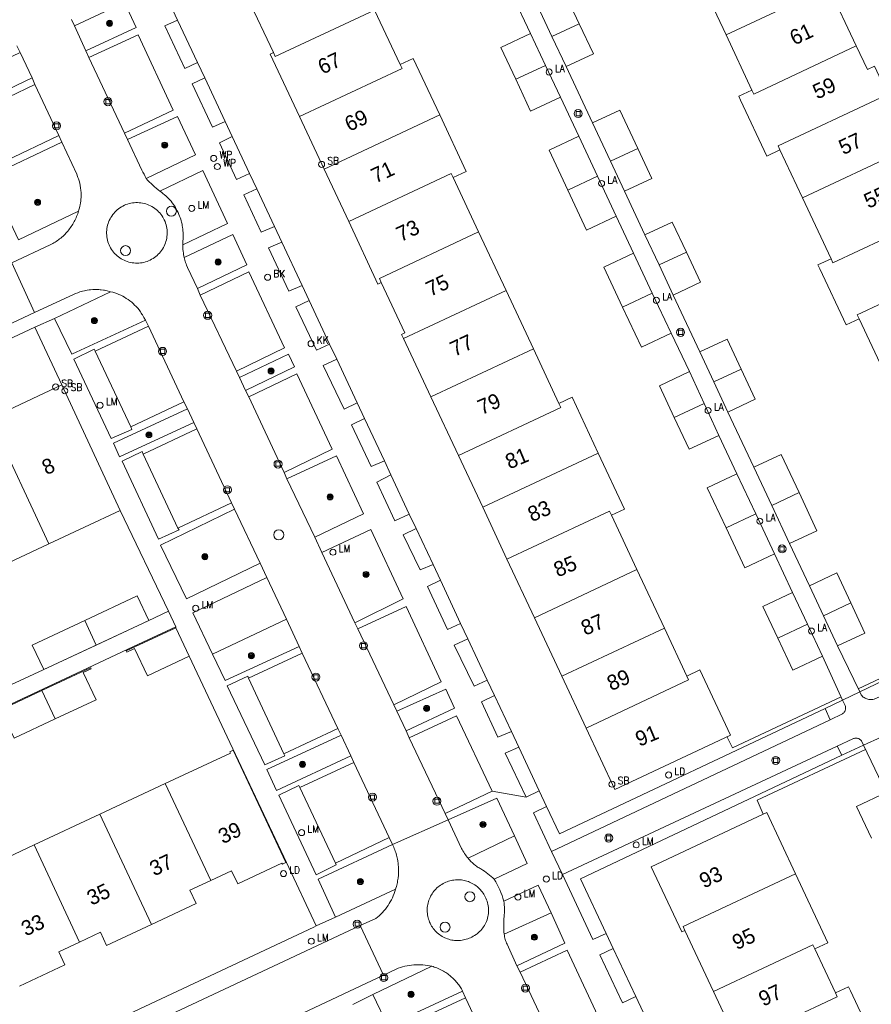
# Model space of a CAD drawing. Header units: metres. Extents: x 138165 to 154469, y 480134 to 494189.
# Tile 549 of 656: x 146669 to 146739, y 486666 to 486748. Entities that reach past the tile are written whole.
import ezdxf

# ---------------------------------------------------------------- set-up
doc = ezdxf.new("R2010")
doc.units = ezdxf.units.M
doc.header["$LTSCALE"] = 0.001
doc.header["$MEASUREMENT"] = 0
for name, color, linetype, lineweight in [('Level 5', 7, 'Continuous', 0), ('TOP-L-terrein schutting raster hek leuning', 7, 'Continuous', 0), ('TOP-L-topo objecten punt', 7, 'Continuous', 0), ('TOP-L-topo objecten vlak', 7, 'Continuous', 0), ('TOP-T-topo huisnummering naamgeving', 7, 'Continuous', 0), ('TOP-V-verharding beton', 7, 'Continuous', 0)]:
    doc.layers.add(name, color=color, linetype=linetype, lineweight=lineweight)
doc.styles.add('Style-INTL_ISO', font='INTL_ISO.shx')
doc.styles.add('Style-STANDARD', font='STANDARD.shx')

# ---------------------------------------------------------------- blocks, each defined once
blk = doc.blocks.new('24')
at = {"layer": 'TOP-L-topo objecten punt', "color": 7, "linetype": 'Continuous', "lineweight": 0}
for radius in [0.025, 0.0182, 0.0115, 0.005]:
    blk.add_circle((0, 0), radius, dxfattribs=at)
blk = doc.blocks.new('40')
at = {"layer": 'TOP-L-topo objecten punt', "color": 7, "linetype": 'Continuous', "lineweight": 0}
blk.add_circle((0, 0), 0.025, dxfattribs=at)
at = {"layer": 'TOP-L-topo objecten punt', "color": 7, "linetype": 'Continuous', "lineweight": 0, "style": 'Style-STANDARD'}
blk.add_text('LA', height=0.06, dxfattribs=at).set_placement((0.0483, 0))
blk = doc.blocks.new('39')
at = {"layer": 'TOP-L-topo objecten punt', "color": 7, "linetype": 'Continuous', "lineweight": 0}
for p, q in [((0.0175, 0.0175), (-0.0175, 0.0175)), ((-0.0175, 0.0175), (-0.0175, -0.0175)), ((0.0175, 0.0175), (0.0175, -0.0175)), ((0.0175, -0.0175), (-0.0175, -0.0175))]:
    blk.add_line(p, q, dxfattribs=at)
blk.add_circle((0, 0), 0.0332, dxfattribs=at)
blk = doc.blocks.new('73')
at = {"layer": 'TOP-L-topo objecten punt', "color": 7, "linetype": 'Continuous', "lineweight": 0}
blk.add_circle((0, 0), 0.025, dxfattribs=at)
at = {"layer": 'TOP-L-topo objecten punt', "color": 7, "linetype": 'Continuous', "lineweight": 0, "style": 'Style-STANDARD'}
blk.add_text('WP', height=0.06, dxfattribs=at).set_placement((0.0483, 0))
blk = doc.blocks.new('*U13')
at = {"layer": 'Level 5', "color": 7, "linetype": 'Continuous', "lineweight": 0}
blk.add_circle((0, 0), 0.0415, dxfattribs=at)
blk = doc.blocks.new('150')
at = {"layer": 'Level 5', "color": 7, "linetype": 'Continuous', "lineweight": 0}
blk.add_blockref('*U13', (0, 0), dxfattribs=at)
blk = doc.blocks.new('121')
at = {"layer": 'TOP-L-topo objecten punt', "color": 7, "linetype": 'Continuous', "lineweight": 0}
blk.add_circle((0, 0), 0.025, dxfattribs=at)
at = {"layer": 'TOP-L-topo objecten punt', "color": 7, "linetype": 'Continuous', "lineweight": 0, "style": 'Style-STANDARD'}
blk.add_text('LD', height=0.06, dxfattribs=at).set_placement((0.0483, 0))
blk = doc.blocks.new('72')
at = {"layer": 'TOP-L-topo objecten punt', "color": 7, "linetype": 'Continuous', "lineweight": 0}
blk.add_circle((0, 0), 0.025, dxfattribs=at)
at = {"layer": 'TOP-L-topo objecten punt', "color": 7, "linetype": 'Continuous', "lineweight": 0, "style": 'Style-STANDARD'}
blk.add_text('BK', height=0.06, dxfattribs=at).set_placement((0.0483, 0))
blk = doc.blocks.new('16')
at = {"layer": 'TOP-L-topo objecten punt', "color": 7, "linetype": 'Continuous', "lineweight": 0}
blk.add_circle((0, 0), 0.025, dxfattribs=at)
at = {"layer": 'TOP-L-topo objecten punt', "color": 7, "linetype": 'Continuous', "lineweight": 0, "style": 'Style-STANDARD'}
blk.add_text('LM', height=0.06, dxfattribs=at).set_placement((0.0483, 0))
blk = doc.blocks.new('119')
at = {"layer": 'TOP-L-topo objecten punt', "color": 7, "linetype": 'Continuous', "lineweight": 0}
blk.add_circle((0, 0), 0.025, dxfattribs=at)
at = {"layer": 'TOP-L-topo objecten punt', "color": 7, "linetype": 'Continuous', "lineweight": 0, "style": 'Style-STANDARD'}
blk.add_text('KK', height=0.06, dxfattribs=at).set_placement((0.0483, 0))
blk = doc.blocks.new('175')
at = {"layer": 'TOP-L-topo objecten punt', "color": 7, "linetype": 'Continuous', "lineweight": 0}
blk.add_circle((0, 0), 0.025, dxfattribs=at)
at = {"layer": 'TOP-L-topo objecten punt', "color": 7, "linetype": 'Continuous', "lineweight": 0, "style": 'Style-STANDARD'}
blk.add_text('SB', height=0.06, dxfattribs=at).set_placement((0.0483, 0))

msp = doc.modelspace()

# ---------------------------------------------------------------- linework, layer by layer
at = {"layer": 'TOP-L-terrein schutting raster hek leuning', "flags": 128}
for points in [[(146748.902, 486698.426), (146749.339, 486697.467), (146738.415, 486692.338)], [(146736.987, 486691.673), (146727.983, 486687.451), (146727.547, 486688.333)], [(146730.529, 486681.955), (146730.029, 486683.098), (146739.007, 486687.315)]]:
    msp.add_lwpolyline(points, dxfattribs=at)
at = {"layer": 'TOP-L-topo objecten vlak', "flags": 128}
for points in [[(146724.911, 486751.951), (146727.46, 486746.514)], [(146727.46, 486746.514), (146735.953, 486750.494)], [(146738.247, 486745.6), (146735.953, 486750.494)], [(146687.847, 486749.566), (146689.962, 486745.052)], [(146709.739, 486749.872), (146711.258, 486746.63)], [(146715.297, 486747.445), (146714.13, 486749.934), (146711.865, 486748.874)], [(146673.479, 486747.268), (146677.616, 486749.191), (146678.584, 486747.132), (146674.408, 486745.188)], [(146682.02, 486747.752), (146681.419, 486749.033)], [(146698.342, 486748.576), (146690.117, 486744.722), (146689.962, 486745.052)], [(146700.457, 486744.063), (146698.342, 486748.576)], [(146713.032, 486746.384), (146711.865, 486748.874)], [(146673.479, 486747.268), (146673.226, 486747.803)], [(146683.67, 486744.231), (146682.613, 486743.737), (146680.967, 486747.27), (146682.02, 486747.752)], [(146682.02, 486747.752), (146683.67, 486744.231)], [(146674.408, 486745.188), (146673.479, 486747.268)], [(146715.297, 486747.445), (146713.032, 486746.384)], [(146714.199, 486743.894), (146716.464, 486744.954), (146715.297, 486747.445)], [(146674.678, 486744.65), (146678.754, 486746.521), (146681.665, 486740.29), (146677.626, 486738.37)], [(146711.258, 486746.63), (146708.799, 486745.477), (146710.034, 486742.841)], [(146711.258, 486746.63), (146712.494, 486743.993)], [(146714.199, 486743.894), (146713.032, 486746.384)], [(146727.46, 486746.514), (146729.599, 486741.95)], [(146668.708, 486745.604), (146668.979, 486745.048)], [(146729.599, 486741.95), (146729.754, 486741.619), (146738.247, 486745.6)], [(146740.358, 486741.095), (146740.956, 486741.376), (146739.759, 486743.929), (146739.162, 486743.649), (146738.247, 486745.6)], [(146669.968, 486742.963), (146663.894, 486740.066), (146662.892, 486742.157), (146668.979, 486745.048)], [(146668.979, 486745.048), (146669.968, 486742.963)], [(146674.678, 486744.65), (146674.408, 486745.188)], [(146677.626, 486738.37), (146674.678, 486744.65)], [(146689.962, 486745.052), (146689.694, 486744.926), (146692.119, 486739.751)], [(146703.739, 486739.888), (146701.544, 486744.572), (146700.457, 486744.063)], [(146684.273, 486742.947), (146683.67, 486744.231)], [(146692.119, 486739.751), (146700.612, 486743.732), (146700.457, 486744.063)], [(146712.494, 486743.993), (146710.034, 486742.841)], [(146712.494, 486743.993), (146713.73, 486741.356)], [(146716.388, 486739.22), (146714.199, 486743.894)], [(146669.968, 486742.963), (146670.187, 486742.417)], [(146685.963, 486739.344), (146684.9, 486738.862), (146683.22, 486742.454), (146684.273, 486742.947)], [(146684.273, 486742.947), (146685.963, 486739.344)], [(146710.034, 486742.841), (146711.27, 486740.204), (146713.73, 486741.356)], [(146670.187, 486742.417), (146665.802, 486740.306)], [(146670.187, 486742.417), (146672.186, 486738.189)], [(146713.73, 486741.356), (146715.249, 486738.115)], [(146729.599, 486741.95), (146728.512, 486741.441), (146728.667, 486741.11), (146730.838, 486736.479), (146731.924, 486736.988)], [(146740.358, 486741.095), (146740.263, 486741.299), (146731.769, 486737.318), (146731.924, 486736.988)], [(146677.878, 486737.845), (146682.01, 486739.768), (146683.506, 486736.568), (146679.428, 486734.617)], [(146692.119, 486739.751), (146694.158, 486735.4)], [(146694.158, 486735.4), (146703.739, 486739.888)], [(146704.845, 486734.7), (146705.932, 486735.209), (146703.739, 486739.888)], [(146720.137, 486737.112), (146718.652, 486740.281), (146716.388, 486739.22)], [(146686.553, 486738.086), (146685.963, 486739.344)], [(146717.873, 486736.051), (146716.388, 486739.22)], [(146667.789, 486736.092), (146672.186, 486738.189)], [(146672.186, 486738.189), (146672.438, 486737.639)], [(146677.878, 486737.845), (146677.626, 486738.37)], [(146687.991, 486735.019), (146686.914, 486734.545), (146685.491, 486737.568), (146686.553, 486738.086)], [(146686.553, 486738.086), (146687.991, 486735.019)], [(146715.249, 486738.115), (146712.79, 486736.962), (146714.344, 486733.646)], [(146715.249, 486738.115), (146716.803, 486734.799)], [(146668.829, 486729.546), (146666.365, 486734.752), (146672.438, 486737.639)], [(146672.438, 486737.639), (146673.662, 486734.977), (146673.738, 486734.793), (146673.77, 486734.706), (146673.806, 486734.6), (146673.861, 486734.422), (146673.912, 486734.224), (146673.954, 486734.024), (146673.983, 486733.84), (146674.007, 486733.637), (146674.02, 486733.451), (146674.023, 486733.358), (146674.025, 486733.246), (146674.021, 486733.06), (146674.009, 486732.875), (146673.999, 486732.764), (146673.974, 486732.579), (146673.955, 486732.469), (146673.918, 486732.287), (146673.873, 486732.106), (146673.848, 486732.017), (146673.815, 486731.91)], [(146679.428, 486734.617), (146679.34, 486734.795), (146679.249, 486734.971), (146679.155, 486735.145), (146679.058, 486735.315), (146677.878, 486737.845)], [(146717.873, 486736.051), (146720.137, 486737.112)], [(146719.04, 486733.561), (146721.304, 486734.622), (146720.137, 486737.112)], [(146731.924, 486736.988), (146733.785, 486733.017)], [(146742.279, 486736.998), (146733.785, 486733.017)], [(146719.04, 486733.561), (146717.873, 486736.051)], [(146680.555, 486733.574), (146684.099, 486735.283), (146686.143, 486730.888), (146682.46, 486729.13)], [(146688.582, 486733.76), (146687.991, 486735.019)], [(146694.158, 486735.4), (146696.197, 486731.05)], [(146696.197, 486731.05), (146704.69, 486735.031), (146704.845, 486734.7)], [(146706.961, 486730.186), (146704.845, 486734.7)], [(146714.344, 486733.646), (146716.803, 486734.799)], [(146716.803, 486734.799), (146718.357, 486731.483)], [(146680.555, 486733.574), (146680.403, 486733.69), (146680.255, 486733.809), (146680.11, 486733.933), (146679.968, 486734.06), (146679.83, 486734.192), (146679.695, 486734.327), (146679.564, 486734.465), (146679.428, 486734.617)], [(146682.46, 486729.13), (146682.461, 486729.464), (146682.473, 486729.599), (146682.481, 486729.729), (146682.485, 486729.878), (146682.484, 486730.009), (146682.48, 486730.139), (146682.469, 486730.288), (146682.454, 486730.437), (146682.437, 486730.566), (146682.412, 486730.713), (146682.387, 486730.841), (146682.352, 486730.986), (146682.319, 486731.112), (146682.281, 486731.237), (146682.233, 486731.379), (146682.188, 486731.501), (146682.131, 486731.639), (146682.063, 486731.792), (146681.998, 486731.927), (146681.928, 486732.06), (146681.844, 486732.207), (146681.755, 486732.35), (146681.67, 486732.474), (146681.582, 486732.595), (146681.478, 486732.728), (146681.381, 486732.842), (146681.267, 486732.967), (146681.162, 486733.074), (146681.054, 486733.177), (146680.941, 486733.277), (146680.811, 486733.385), (146680.677, 486733.487), (146680.555, 486733.574)], [(146690.039, 486730.653), (146688.944, 486730.165), (146687.505, 486733.262), (146688.582, 486733.76)], [(146688.582, 486733.76), (146690.039, 486730.653)], [(146714.344, 486733.646), (146715.898, 486730.331), (146718.357, 486731.483)], [(146720.739, 486729.94), (146719.04, 486733.561)], [(146677.614, 486732.398), (146677.742, 486732.452), (146677.874, 486732.499), (146678.008, 486732.538), (146678.144, 486732.57), (146678.281, 486732.595), (146678.42, 486732.611), (146678.559, 486732.62), (146678.699, 486732.622), (146678.838, 486732.615), (146678.977, 486732.601), (146679.115, 486732.579), (146679.251, 486732.549), (146679.386, 486732.512), (146679.518, 486732.468), (146679.648, 486732.416), (146679.774, 486732.357), (146679.897, 486732.291), (146680.016, 486732.218), (146680.131, 486732.139), (146680.242, 486732.054), (146680.347, 486731.962), (146680.447, 486731.865), (146680.542, 486731.762), (146680.631, 486731.655), (146680.713, 486731.542), (146680.79, 486731.425), (146680.859, 486731.304), (146680.922, 486731.18), (146680.978, 486731.052), (146681.026, 486730.921), (146681.068, 486730.787), (146681.101, 486730.652), (146681.127, 486730.515), (146681.146, 486730.376), (146681.157, 486730.237), (146681.16, 486730.098), (146681.155, 486729.958), (146681.142, 486729.819), (146681.122, 486729.681), (146681.094, 486729.544), (146681.059, 486729.409), (146681.016, 486729.277), (146680.966, 486729.146), (146680.908, 486729.019), (146680.844, 486728.895), (146680.773, 486728.775), (146680.695, 486728.659), (146680.611, 486728.548), (146680.521, 486728.441), (146680.425, 486728.34), (146680.324, 486728.244), (146680.217, 486728.154), (146680.106, 486728.07), (146679.99, 486727.992), (146679.87, 486727.921), (146679.746, 486727.856), (146679.619, 486727.799), (146679.488, 486727.749), (146679.356, 486727.706), (146679.221, 486727.67), (146679.084, 486727.642), (146678.947, 486727.622), (146678.808, 486727.609), (146678.668, 486727.604), (146678.529, 486727.607), (146678.39, 486727.618), (146678.252, 486727.636), (146678.115, 486727.662), (146677.979, 486727.695), (146677.846, 486727.736), (146677.715, 486727.785), (146677.587, 486727.84), (146677.463, 486727.903), (146677.342, 486727.972), (146677.225, 486728.048), (146677.113, 486728.13), (146677.005, 486728.219), (146676.902, 486728.313), (146676.805, 486728.413), (146676.713, 486728.518), (146676.628, 486728.628), (146676.548, 486728.743), (146676.475, 486728.862), (146676.409, 486728.984), (146676.35, 486729.111), (146676.298, 486729.24), (146676.253, 486729.372), (146676.216, 486729.506), (146676.186, 486729.642), (146676.163, 486729.78), (146676.149, 486729.918), (146676.142, 486730.058), (146676.142, 486730.197), (146676.151, 486730.336), (146676.167, 486730.475), (146676.191, 486730.612), (146676.223, 486730.748), (146676.262, 486730.882), (146676.308, 486731.013), (146676.362, 486731.142), (146676.422, 486731.267), (146676.49, 486731.389), (146676.564, 486731.507), (146676.645, 486731.621), (146676.732, 486731.73), (146676.825, 486731.834), (146676.923, 486731.933), (146677.027, 486732.026), (146677.136, 486732.113), (146677.249, 486732.194), (146677.367, 486732.269), (146677.489, 486732.337), (146677.614, 486732.398)], [(146733.785, 486733.017), (146736.156, 486727.96)], [(146673.815, 486731.91), (146673.781, 486731.8), (146673.743, 486731.691), (146673.703, 486731.583), (146673.653, 486731.458), (146673.608, 486731.352), (146673.559, 486731.248), (146673.508, 486731.145), (146673.455, 486731.043), (146673.399, 486730.942), (146673.34, 486730.843), (146673.279, 486730.745), (146673.216, 486730.649), (146673.15, 486730.554), (146673.07, 486730.446), (146672.999, 486730.355), (146672.926, 486730.266), (146672.851, 486730.179), (146672.773, 486730.094), (146672.694, 486730.01), (146672.612, 486729.929), (146672.528, 486729.85), (146672.428, 486729.76), (146672.341, 486729.685), (146672.251, 486729.613), (146672.16, 486729.543), (146672.066, 486729.475), (146671.972, 486729.41), (146671.875, 486729.346), (146671.777, 486729.286), (146671.678, 486729.228), (146671.577, 486729.172), (146671.461, 486729.112), (146668.291, 486727.64)], [(146673.815, 486731.91), (146668.829, 486729.546)], [(146718.357, 486731.483), (146719.791, 486728.425)], [(146736.156, 486727.96), (146736.311, 486727.63), (146744.804, 486731.611)], [(146690.651, 486729.347), (146690.039, 486730.653)], [(146696.197, 486731.05), (146698.622, 486725.875), (146698.891, 486726.001)], [(146724.171, 486728.511), (146723.004, 486731), (146720.739, 486729.94)], [(146682.572, 486728.068), (146686.592, 486729.969), (146687.746, 486727.477), (146683.662, 486725.502)], [(146706.961, 486730.186), (146698.736, 486726.331), (146698.891, 486726.001)], [(146709.231, 486725.342), (146706.961, 486730.186)], [(146721.906, 486727.45), (146720.739, 486729.94)], [(146682.572, 486728.068), (146682.544, 486728.192), (146682.52, 486728.317), (146682.501, 486728.443), (146682.482, 486728.588), (146682.469, 486728.733), (146682.462, 486728.86), (146682.459, 486728.987), (146682.46, 486729.13)], [(146692.335, 486725.755), (146691.23, 486725.271), (146689.558, 486728.884), (146690.651, 486729.347)], [(146690.651, 486729.347), (146692.335, 486725.755)], [(146719.791, 486728.425), (146717.332, 486727.272), (146718.886, 486723.957)], [(146719.791, 486728.425), (146721.345, 486725.109)], [(146724.171, 486728.511), (146721.906, 486727.45)], [(146723.073, 486724.96), (146725.338, 486726.02), (146724.171, 486728.511)], [(146668.291, 486727.64), (146670.154, 486723.516)], [(146683.662, 486725.502), (146682.84, 486727.244), (146682.758, 486727.448), (146682.718, 486727.559), (146682.687, 486727.652), (146682.652, 486727.765), (146682.625, 486727.859), (146682.595, 486727.973), (146682.572, 486728.068)], [(146723.073, 486724.96), (146721.906, 486727.45)], [(146736.156, 486727.96), (146735.069, 486727.451), (146735.224, 486727.12), (146737.395, 486722.489), (146738.481, 486722.998)], [(146683.899, 486724.958), (146687.934, 486726.879), (146690.886, 486720.599), (146686.895, 486718.656)], [(146738.481, 486722.998), (146738.326, 486723.328), (146746.82, 486727.309), (146746.915, 486727.106)], [(146692.924, 486724.501), (146692.335, 486725.755)], [(146698.891, 486726.001), (146700.852, 486721.817), (146700.583, 486721.691), (146700.738, 486721.361)], [(146676.473, 486725.237), (146676.372, 486725.265), (146676.19, 486725.31), (146676.08, 486725.333), (146675.97, 486725.353), (146675.877, 486725.367), (146675.692, 486725.39), (146675.598, 486725.399), (146675.486, 486725.407), (146675.299, 486725.413), (146675.112, 486725.411), (146675, 486725.407), (146674.795, 486725.39), (146674.702, 486725.38), (146674.517, 486725.353), (146674.314, 486725.314), (146674.132, 486725.27), (146674.042, 486725.246), (146673.935, 486725.213), (146673.757, 486725.154), (146673.565, 486725.079), (146673.462, 486725.035), (146670.154, 486723.516)], [(146671.831, 486723.027), (146676.473, 486725.237)], [(146676.473, 486725.237), (146676.651, 486725.19), (146676.827, 486725.136), (146676.984, 486725.08), (146677.155, 486725.011), (146677.306, 486724.943), (146677.471, 486724.861), (146677.632, 486724.771), (146677.773, 486724.684), (146677.926, 486724.582), (146678.075, 486724.472), (146678.218, 486724.357), (146678.343, 486724.248), (146678.464, 486724.134), (146678.592, 486724.002), (146678.715, 486723.864), (146678.827, 486723.727), (146678.885, 486723.652), (146678.952, 486723.561), (146679.017, 486723.468), (146679.069, 486723.389), (146679.119, 486723.309), (146679.177, 486723.212), (146679.233, 486723.113), (146679.354, 486722.891)], [(146683.899, 486724.958), (146683.662, 486725.502)], [(146686.895, 486718.656), (146683.899, 486724.958)], [(146700.738, 486721.361), (146709.231, 486725.342)], [(146711.502, 486720.495), (146709.231, 486725.342)], [(146718.886, 486723.957), (146721.345, 486725.109)], [(146721.345, 486725.109), (146722.899, 486721.793)], [(146725.28, 486720.251), (146723.073, 486724.96)], [(146694.615, 486720.894), (146693.541, 486720.389), (146691.81, 486723.983), (146692.924, 486724.501)], [(146692.924, 486724.501), (146694.615, 486720.894)], [(146670.154, 486723.516), (146610.174, 486695.348)], [(146718.886, 486723.957), (146720.44, 486720.641), (146722.899, 486721.793)], [(146671.831, 486723.027), (146670.201, 486722.285)], [(146679.354, 486722.891), (146673.246, 486720.052), (146671.831, 486723.027)], [(146679.618, 486722.377), (146679.354, 486722.891)], [(146738.481, 486722.998), (146740.851, 486717.941)], [(146612.514, 486695.254), (146670.201, 486722.285)], [(146670.201, 486722.285), (146672.431, 486717.528)], [(146675.191, 486720.315), (146679.618, 486722.377)], [(146679.618, 486722.377), (146682.55, 486716.103)], [(146722.899, 486721.793), (146724.422, 486718.615)], [(146695.201, 486719.644), (146694.615, 486720.894)], [(146700.738, 486721.361), (146703.008, 486716.517)], [(146728.712, 486718.821), (146727.545, 486721.311), (146725.28, 486720.251)], [(146678.142, 486714.035), (146678.218, 486713.826), (146676.516, 486713.068), (146673.424, 486719.659), (146675.121, 486720.471), (146675.191, 486720.315)], [(146675.191, 486720.315), (146678.142, 486714.035)], [(146687.141, 486718.131), (146691.213, 486720.069), (146691.714, 486719.019), (146687.646, 486717.052)], [(146711.502, 486720.495), (146703.008, 486716.517)], [(146713.617, 486715.983), (146711.502, 486720.495)], [(146726.438, 486717.757), (146725.28, 486720.251)], [(146696.896, 486716.03), (146695.816, 486715.517), (146694.088, 486719.113), (146695.201, 486719.644)], [(146695.201, 486719.644), (146696.896, 486716.03)], [(146687.141, 486718.131), (146686.895, 486718.656)], [(146687.91, 486716.524), (146691.888, 486718.434), (146694.817, 486712.178), (146690.839, 486710.263)], [(146724.422, 486718.615), (146721.936, 486717.449), (146723.172, 486714.812)], [(146724.422, 486718.615), (146725.643, 486715.971)], [(146726.438, 486717.757), (146728.712, 486718.821)], [(146727.595, 486715.262), (146729.879, 486716.331), (146728.712, 486718.821)], [(146672.431, 486717.528), (146666.481, 486714.74)], [(146672.431, 486717.528), (146677.272, 486707.119)], [(146687.646, 486717.052), (146687.141, 486718.131)], [(146727.595, 486715.262), (146726.438, 486717.757)], [(146687.91, 486716.524), (146687.646, 486717.052)], [(146682.55, 486716.103), (146678.142, 486714.035)], [(146682.843, 486715.536), (146682.55, 486716.103)], [(146690.839, 486710.263), (146687.91, 486716.524)], [(146697.506, 486714.729), (146696.896, 486716.03)], [(146703.008, 486716.517), (146705.279, 486711.672)], [(146713.617, 486715.983), (146713.772, 486715.653), (146705.279, 486711.672)], [(146716.875, 486711.861), (146714.704, 486716.493), (146713.617, 486715.983)], [(146725.643, 486715.971), (146723.172, 486714.812)], [(146725.643, 486715.971), (146726.865, 486713.327)], [(146683.355, 486714.408), (146677.219, 486711.545), (146676.7, 486712.688), (146682.843, 486715.536)], [(146682.843, 486715.536), (146683.355, 486714.408)], [(146729.762, 486710.7), (146727.595, 486715.262)], [(146666.481, 486714.74), (146671.352, 486704.345)], [(146683.605, 486713.861), (146683.355, 486714.408)], [(146699.151, 486711.221), (146698.066, 486710.742), (146696.427, 486714.194), (146697.506, 486714.729)], [(146697.506, 486714.729), (146699.151, 486711.221)], [(146723.172, 486714.812), (146724.407, 486712.176), (146726.865, 486713.327)], [(146679.176, 486711.773), (146683.605, 486713.861)], [(146683.605, 486713.861), (146686.484, 486707.74)], [(146726.865, 486713.327), (146728.363, 486710.135)], [(146682.048, 486705.645), (146682.161, 486705.505), (146680.452, 486704.724), (146677.423, 486711.206), (146679.095, 486711.985), (146679.176, 486711.773)], [(146707.295, 486707.371), (146716.875, 486711.861)], [(146717.959, 486706.72), (146719.045, 486707.23), (146716.875, 486711.861)], [(146679.176, 486711.773), (146682.048, 486705.645)], [(146691.076, 486709.733), (146695.172, 486711.633), (146697.413, 486706.832), (146693.396, 486704.89)], [(146699.7, 486710.051), (146699.151, 486711.221)], [(146705.279, 486711.672), (146707.295, 486707.371)], [(146733.504, 486708.589), (146732.019, 486711.759), (146729.762, 486710.7)], [(146691.076, 486709.733), (146690.839, 486710.263)], [(146731.24, 486707.528), (146729.762, 486710.7)], [(146693.396, 486704.89), (146691.076, 486709.733)], [(146701.218, 486706.815), (146700.023, 486706.264), (146698.528, 486709.448), (146699.7, 486710.051)], [(146699.7, 486710.051), (146701.218, 486706.815)], [(146728.363, 486710.135), (146725.904, 486708.982), (146727.458, 486705.667)], [(146728.363, 486710.135), (146729.917, 486706.819)], [(146731.24, 486707.528), (146733.504, 486708.589)], [(146732.725, 486704.359), (146734.989, 486705.421), (146733.504, 486708.589)], [(146686.484, 486707.74), (146682.048, 486705.645)], [(146686.741, 486707.216), (146686.484, 486707.74)], [(146671.352, 486704.345), (146677.272, 486707.119)], [(146677.272, 486707.119), (146677.276, 486707.111), (146681.261, 486698.754)], [(146688.853, 486702.731), (146682.754, 486699.778), (146680.595, 486704.237), (146686.741, 486707.216)], [(146686.741, 486707.216), (146688.853, 486702.731)], [(146707.295, 486707.371), (146709.31, 486703.07)], [(146717.959, 486706.72), (146717.804, 486707.051), (146709.31, 486703.07)], [(146732.725, 486704.359), (146731.24, 486707.528)], [(146701.784, 486705.607), (146701.218, 486706.815)], [(146720.074, 486702.206), (146717.959, 486706.72)], [(146729.917, 486706.819), (146727.458, 486705.667)], [(146729.917, 486706.819), (146731.471, 486703.503)], [(146693.978, 486703.627), (146698.018, 486705.538), (146700.7, 486699.787), (146696.707, 486697.804)], [(146703.182, 486702.626), (146702.105, 486702.182), (146700.698, 486705.092), (146701.784, 486705.607)], [(146701.784, 486705.607), (146703.182, 486702.626)], [(146727.458, 486705.667), (146729.012, 486702.351), (146731.471, 486703.503)], [(146693.978, 486703.627), (146693.396, 486704.89)], [(146665.647, 486701.672), (146671.352, 486704.345)], [(146734.361, 486700.874), (146732.725, 486704.359)], [(146696.707, 486697.804), (146693.978, 486703.627)], [(146709.31, 486703.07), (146711.581, 486698.226)], [(146731.471, 486703.503), (146732.967, 486700.311)], [(146689.422, 486701.552), (146688.853, 486702.731)], [(146703.789, 486701.332), (146703.182, 486702.626)], [(146711.581, 486698.226), (146720.074, 486702.206)], [(146722.345, 486697.362), (146720.074, 486702.206)], [(146684.919, 486695.215), (146683.278, 486698.613), (146689.422, 486701.552)], [(146689.422, 486701.552), (146691.039, 486698.103)], [(146705.47, 486697.748), (146704.385, 486697.234), (146702.718, 486700.797), (146703.789, 486701.332)], [(146703.789, 486701.332), (146705.47, 486697.748)], [(146737.793, 486699.445), (146736.626, 486701.934), (146734.361, 486700.874)], [(146735.528, 486698.384), (146734.361, 486700.874)], [(146675.281, 486695.96), (146679.628, 486697.997), (146678.673, 486700.034), (146674.327, 486697.997)], [(146732.967, 486700.311), (146730.508, 486699.158), (146731.744, 486696.521)], [(146732.967, 486700.311), (146734.203, 486697.674)], [(146699.929, 486691.009), (146703.859, 486692.907), (146700.944, 486699.146), (146696.961, 486697.294)], [(146735.528, 486698.384), (146737.793, 486699.445)], [(146736.695, 486695.894), (146738.96, 486696.954), (146737.793, 486699.445)], [(146681.261, 486698.754), (146679.579, 486697.96), (146670.89, 486693.896), (146668.217, 486692.652)], [(146674.327, 486697.997), (146669.98, 486695.961), (146670.935, 486693.923), (146675.281, 486695.96)], [(146674.327, 486697.997), (146675.281, 486695.96)], [(146681.261, 486698.754), (146681.865, 486697.474)], [(146684.919, 486695.215), (146691.039, 486698.103)], [(146691.039, 486698.103), (146692.105, 486695.829)], [(146711.581, 486698.226), (146713.851, 486693.381)], [(146736.695, 486695.894), (146735.528, 486698.384)], [(146624.255, 486670.481), (146628.721, 486672.57), (146634.698, 486675.37), (146641.369, 486678.503), (146645.567, 486680.456), (146652.236, 486683.593), (146656.503, 486685.587), (146663.168, 486688.708), (146674.085, 486693.834), (146678.359, 486695.836), (146681.865, 486697.474)], [(146681.877, 486697.393), (146677.772, 486695.469), (146677.813, 486695.38), (146678.457, 486695.682), (146679.519, 486693.416), (146682.972, 486695.035)], [(146681.865, 486697.474), (146681.877, 486697.393)], [(146681.877, 486697.393), (146682.972, 486695.035)], [(146696.961, 486697.294), (146696.707, 486697.804)], [(146699.929, 486691.009), (146696.961, 486697.294)], [(146706.063, 486696.483), (146705.47, 486697.748)], [(146713.851, 486693.381), (146722.345, 486697.362)], [(146724.205, 486693.392), (146722.345, 486697.362)], [(146731.744, 486696.521), (146734.203, 486697.674)], [(146734.203, 486697.674), (146735.439, 486695.037)], [(146707.67, 486693.057), (146706.59, 486692.562), (146704.939, 486695.938), (146706.063, 486696.483)], [(146706.063, 486696.483), (146707.67, 486693.057)], [(146731.744, 486696.521), (146732.979, 486693.885), (146735.439, 486695.037)], [(146692.105, 486695.829), (146685.952, 486693.008), (146684.919, 486695.215)], [(146692.346, 486695.297), (146692.105, 486695.829)], [(146738.535, 486692.074), (146738.038, 486693.105), (146736.695, 486695.894)], [(146682.972, 486695.035), (146686.116, 486688.344), (146691.037, 486677.935), (146693.492, 486672.678)], [(146687.897, 486693.203), (146692.346, 486695.297)], [(146692.346, 486695.297), (146695.296, 486689.041)], [(146735.439, 486695.037), (146737.113, 486691.396)], [(146671.869, 486689.832), (146675.269, 486691.425), (146674.207, 486693.69), (146674.851, 486693.992), (146674.809, 486694.081), (146670.766, 486692.186)], [(146715.867, 486689.08), (146718.254, 486683.987), (146727.834, 486688.477), (146725.292, 486693.901), (146724.205, 486693.392)], [(146690.835, 486686.952), (146690.913, 486686.777), (146689.238, 486686.027), (146686.131, 486692.589), (146687.831, 486693.385), (146687.897, 486693.203)], [(146687.897, 486693.203), (146690.835, 486686.952)], [(146708.272, 486691.774), (146707.67, 486693.057)], [(146713.851, 486693.381), (146715.867, 486689.08)], [(146724.205, 486693.392), (146724.36, 486693.061), (146715.867, 486689.08)], [(146738.535, 486692.074), (146741.946, 486693.702)], [(146700.171, 486690.471), (146704.246, 486692.3), (146704.972, 486690.718), (146700.958, 486688.835)], [(146742.428, 486692.727), (146739.875, 486691.532), (146739.796, 486691.5), (146739.715, 486691.475), (146739.631, 486691.456), (146739.547, 486691.444), (146739.462, 486691.44), (146739.377, 486691.443), (146739.292, 486691.452), (146739.208, 486691.469), (146739.126, 486691.493), (146739.047, 486691.523), (146738.97, 486691.56), (146738.896, 486691.603), (146738.826, 486691.652), (146738.761, 486691.706), (146738.7, 486691.766), (146738.645, 486691.831), (146738.535, 486692.074)], [(146670.766, 486692.186), (146666.723, 486690.291), (146666.765, 486690.202), (146667.408, 486690.504), (146668.47, 486688.239), (146671.869, 486689.832)], [(146671.869, 486689.832), (146670.766, 486692.186)], [(146709.675, 486688.783), (146708.563, 486688.328), (146707.197, 486691.26), (146708.272, 486691.774)], [(146708.272, 486691.774), (146709.675, 486688.783)], [(146737.113, 486691.396), (146738.535, 486692.074)], [(146700.171, 486690.471), (146699.929, 486691.009)], [(146712.587, 486682.574), (146713.652, 486680.302), (146735.677, 486690.711)], [(146735.677, 486690.711), (146737.113, 486691.396)], [(146735.677, 486690.711), (146736.077, 486689.77)], [(146737.113, 486691.396), (146737.271, 486691.048), (146737.302, 486690.993), (146737.327, 486690.935), (146737.346, 486690.875), (146737.358, 486690.813), (146737.363, 486690.75), (146737.361, 486690.687), (146737.353, 486690.624), (146737.337, 486690.563), (146737.315, 486690.504), (146737.287, 486690.448), (146737.252, 486690.395), (146737.212, 486690.346), (146737.167, 486690.302), (146737.118, 486690.263), (146736.077, 486689.77)], [(146700.958, 486688.835), (146700.171, 486690.471)], [(146708.076, 486683.852), (146705.132, 486690.101), (146701.192, 486688.277)], [(146695.296, 486689.041), (146690.835, 486686.952)], [(146695.564, 486688.488), (146695.296, 486689.041)], [(146736.077, 486689.77), (146713.006, 486678.844)], [(146696.361, 486686.775), (146690.22, 486683.896), (146689.401, 486685.631), (146695.564, 486688.488)], [(146695.564, 486688.488), (146696.361, 486686.775)], [(146701.192, 486688.277), (146700.958, 486688.835)], [(146701.192, 486688.277), (146704.176, 486681.988)], [(146710.283, 486687.485), (146709.675, 486688.783)], [(146736.666, 486687.571), (146737.968, 486688.179), (146738.023, 486688.203), (146738.08, 486688.222), (146738.138, 486688.234), (146738.198, 486688.24), (146738.257, 486688.239), (146738.317, 486688.232), (146738.375, 486688.219), (146738.431, 486688.2), (146738.485, 486688.175), (146738.537, 486688.144), (146738.584, 486688.108), (146738.628, 486688.067), (146738.667, 486688.022), (146738.845, 486687.652)], [(146740.312, 486688.323), (146738.845, 486687.652)], [(146710.9, 486683.34), (146709.166, 486686.991), (146710.283, 486687.485)], [(146710.283, 486687.485), (146711.981, 486683.864)], [(146713.92, 486676.949), (146736.666, 486687.571)], [(146736.666, 486687.571), (146737.061, 486686.836)], [(146738.845, 486687.652), (146737.061, 486686.836)], [(146738.845, 486687.652), (146740.714, 486683.732)], [(146684.772, 486676.441), (146686.498, 486677.25), (146687.007, 486676.163), (146690.669, 486677.879), (146690.711, 486677.789), (146691.001, 486677.925), (146686.638, 486687.233), (146686.349, 486687.097), (146686.391, 486687.007), (146681.003, 486684.482)], [(146696.625, 486686.211), (146696.361, 486686.775)], [(146737.061, 486686.836), (146715.392, 486676.595), (146717.519, 486672.058)], [(146692.154, 486684.14), (146696.625, 486686.211)], [(146696.625, 486686.211), (146699.553, 486680.006)], [(146681.003, 486684.482), (146675.571, 486681.935)], [(146684.772, 486676.441), (146681.003, 486684.482)], [(146695.093, 486677.874), (146695.152, 486677.746), (146693.5, 486676.926), (146690.412, 486683.516), (146692.065, 486684.315), (146692.154, 486684.14)], [(146692.154, 486684.14), (146695.093, 486677.874)], [(146704.176, 486681.988), (146708.076, 486683.852)], [(146704.426, 486681.476), (146708.467, 486683.27), (146709.922, 486680.138)], [(146710.9, 486683.34), (146708.076, 486683.852)], [(146711.981, 486683.864), (146710.9, 486683.34)], [(146712.587, 486682.574), (146711.981, 486683.864)], [(146740.714, 486683.732), (146738.274, 486682.588), (146739.51, 486679.951)], [(146713.006, 486678.844), (146711.499, 486682.051), (146712.587, 486682.574)], [(146675.571, 486681.935), (146670.138, 486679.389)], [(146679.848, 486672.808), (146675.571, 486681.935)], [(146704.426, 486681.476), (146704.176, 486681.988)], [(146733.213, 486677), (146730.825, 486682.094), (146730.529, 486681.955), (146730.54, 486681.931), (146721.252, 486677.589), (146723.787, 486672.18), (146724.056, 486672.306)], [(146699.826, 486679.436), (146704.426, 486681.476)], [(146706.093, 486678.294), (146706.011, 486678.389), (146705.937, 486678.48), (146705.866, 486678.574), (146705.789, 486678.685), (146705.725, 486678.783), (146705.656, 486678.899), (146705.599, 486679.002), (146705.546, 486679.107), (146704.426, 486681.476)], [(146699.553, 486680.006), (146695.093, 486677.874)], [(146699.826, 486679.436), (146699.553, 486680.006)], [(146709.922, 486680.138), (146706.093, 486678.294)], [(146709.922, 486680.138), (146710.994, 486677.855), (146708.257, 486676.549)], [(146670.138, 486679.389), (146664.65, 486676.817)], [(146670.138, 486679.389), (146673.906, 486671.348)], [(146695.096, 486673.413), (146693.663, 486676.553), (146699.826, 486679.436)], [(146699.826, 486679.436), (146699.877, 486679.327), (146699.925, 486679.217), (146699.971, 486679.106), (146700.014, 486678.993), (146700.054, 486678.88), (146700.091, 486678.766), (146700.121, 486678.67), (146700.153, 486678.554), (146700.183, 486678.438), (146700.21, 486678.32), (146700.234, 486678.203), (146700.255, 486678.084), (146700.289, 486677.846), (146700.301, 486677.727), (146700.311, 486677.607), (146700.318, 486677.487), (146700.322, 486677.366), (146700.322, 486677.126), (146700.31, 486676.886), (146700.286, 486676.646), (146700.27, 486676.527), (146700.251, 486676.409), (146700.229, 486676.29), (146700.205, 486676.173), (146700.178, 486676.055), (146700.147, 486675.939), (146700.114, 486675.823), (146700.084, 486675.725)], [(146713.006, 486678.844), (146713.92, 486676.949)], [(146708.257, 486676.549), (146708.131, 486676.664), (146708.003, 486676.777), (146707.854, 486676.902), (146707.72, 486677.008), (146707.584, 486677.111), (146707.446, 486677.21), (146707.305, 486677.307), (146707.15, 486677.408), (146707.081, 486677.444), (146707, 486677.489), (146706.92, 486677.537), (146706.841, 486677.588), (146706.777, 486677.631), (146706.701, 486677.686), (146706.567, 486677.792), (146706.508, 486677.843), (146706.439, 486677.906), (146706.318, 486678.027), (146706.204, 486678.154), (146706.145, 486678.226), (146706.093, 486678.294)], [(146717.519, 486672.058), (146716.414, 486671.568), (146713.92, 486676.949)], [(146724.056, 486672.306), (146723.901, 486672.636), (146733.213, 486677)], [(146734.806, 486670.773), (146735.893, 486671.282), (146733.213, 486677)], [(146679.848, 486672.808), (146683.555, 486674.545), (146683.046, 486675.632), (146684.772, 486676.441)], [(146706.394, 486671.758), (146706.279, 486671.706), (146706.175, 486671.66), (146706.056, 486671.614), (146705.935, 486671.575), (146705.826, 486671.544), (146705.701, 486671.516), (146705.589, 486671.497), (146705.463, 486671.481), (146705.335, 486671.471), (146705.222, 486671.468), (146705.094, 486671.471), (146704.967, 486671.48), (146704.855, 486671.494), (146704.729, 486671.515), (146704.604, 486671.543), (146704.481, 486671.577), (146704.373, 486671.613), (146704.254, 486671.658), (146704.15, 486671.704), (146704.049, 486671.754), (146703.937, 486671.816), (146703.829, 486671.884), (146703.736, 486671.948), (146703.634, 486672.026), (146703.537, 486672.108), (146703.444, 486672.196), (146703.365, 486672.277), (146703.281, 486672.373), (146703.202, 486672.473), (146703.136, 486672.566), (146703.067, 486672.673), (146703.003, 486672.783), (146702.945, 486672.897), (146702.899, 486673), (146702.852, 486673.119), (146702.811, 486673.24), (146702.78, 486673.349), (146702.751, 486673.473), (146702.728, 486673.599), (146702.714, 486673.712), (146702.703, 486673.839), (146702.699, 486673.966), (146702.702, 486674.094), (146702.71, 486674.221), (146702.724, 486674.334), (146702.745, 486674.46), (146702.772, 486674.584), (146702.802, 486674.694), (146702.841, 486674.815), (146702.887, 486674.934), (146702.932, 486675.038), (146702.982, 486675.14), (146703.044, 486675.252), (146703.103, 486675.349), (146703.175, 486675.454), (146703.252, 486675.555), (146703.335, 486675.653), (146703.412, 486675.736), (146703.503, 486675.825), (146703.599, 486675.909), (146703.699, 486675.989), (146703.791, 486676.055), (146703.898, 486676.124), (146704.009, 486676.188), (146704.119, 486676.245), (146704.235, 486676.299), (146704.341, 486676.341), (146704.462, 486676.384), (146704.571, 486676.416), (146704.695, 486676.447), (146704.807, 486676.469), (146704.919, 486676.486), (146705.047, 486676.499), (146705.175, 486676.505), (146705.289, 486676.506), (146705.402, 486676.501), (146705.53, 486676.489), (146705.657, 486676.471), (146705.768, 486676.45), (146705.879, 486676.424), (146705.989, 486676.392), (146706.11, 486676.351), (146706.216, 486676.31), (146706.32, 486676.263), (146706.434, 486676.206), (146706.533, 486676.15), (146706.642, 486676.082), (146706.747, 486676.008), (146706.836, 486675.938), (146706.934, 486675.855), (146707.017, 486675.777), (146707.105, 486675.684), (146707.18, 486675.599), (146707.26, 486675.498), (146707.327, 486675.406), (146707.389, 486675.311), (146707.451, 486675.205), (146707.515, 486675.087), (146707.569, 486674.973), (146707.618, 486674.857), (146707.665, 486674.725), (146707.7, 486674.603), (146707.729, 486674.481), (146707.752, 486674.357), (146707.77, 486674.217), (146707.78, 486674.092), (146707.783, 486673.965), (146707.778, 486673.825), (146707.768, 486673.7), (146707.75, 486673.574), (146707.727, 486673.45), (146707.697, 486673.328), (146707.656, 486673.194), (146707.608, 486673.062), (146707.559, 486672.946), (146707.503, 486672.833), (146707.442, 486672.722), (146707.375, 486672.615), (146707.302, 486672.512), (146707.216, 486672.401), (146707.133, 486672.306), (146707.045, 486672.216), (146706.953, 486672.13), (146706.845, 486672.04), (146706.744, 486671.964), (146706.627, 486671.887), (146706.518, 486671.823), (146706.394, 486671.758)], [(146709.052, 486674.735), (146708.978, 486674.972), (146708.897, 486675.207), (146708.809, 486675.439), (146708.713, 486675.668), (146708.609, 486675.894), (146708.499, 486676.117), (146708.381, 486676.335), (146708.257, 486676.549)], [(146709.052, 486674.735), (146711.897, 486676.06), (146712.956, 486673.779)], [(146700.084, 486675.725), (146695.096, 486673.413)], [(146700.084, 486675.725), (146700.024, 486675.536), (146699.964, 486675.368), (146699.89, 486675.184), (146699.817, 486675.022), (146699.729, 486674.844), (146699.643, 486674.687), (146699.552, 486674.534), (146699.456, 486674.384), (146699.354, 486674.237), (146699.235, 486674.079), (146699.109, 486673.925), (146698.991, 486673.792), (146698.854, 486673.648), (146698.726, 486673.524), (146698.593, 486673.405), (146698.45, 486673.285), (146697.145, 486672.724)], [(146709.078, 486671.997), (146709.059, 486672.182), (146709.046, 486672.357), (146709.037, 486672.555), (146709.035, 486672.73), (146709.038, 486672.906), (146709.046, 486673.081), (146709.059, 486673.257), (146709.08, 486673.453), (146709.089, 486673.608), (146709.095, 486673.773), (146709.097, 486673.937), (146709.096, 486674.102), (146709.09, 486674.266), (146709.082, 486674.407), (146709.069, 486674.571), (146709.052, 486674.735)], [(146709.078, 486671.997), (146712.956, 486673.779)], [(146712.956, 486673.779), (146714.112, 486671.255), (146710.13, 486669.387)], [(146697.145, 486672.724), (146634.62, 486643.389)], [(146693.492, 486672.678), (146693.317, 486672.582), (146635.911, 486645.653)], [(146673.906, 486671.348), (146675.632, 486672.157), (146676.141, 486671.071), (146679.848, 486672.808)], [(146693.492, 486672.678), (146695.096, 486673.413)], [(146699.075, 486668.599), (146697.145, 486672.724)], [(146710.13, 486669.387), (146709.318, 486671.171), (146709.274, 486671.265), (146709.231, 486671.369), (146709.193, 486671.475), (146709.163, 486671.569), (146709.134, 486671.678), (146709.11, 486671.788), (146709.093, 486671.885), (146709.078, 486671.997)], [(146718.103, 486670.815), (146717.519, 486672.058)], [(146724.056, 486672.306), (146726.427, 486667.249)], [(146668.928, 486667.69), (146672.69, 486669.453), (146672.18, 486670.539), (146673.906, 486671.348)], [(146734.806, 486670.773), (146734.651, 486671.104), (146726.427, 486667.249)], [(146710.404, 486668.864), (146714.299, 486670.685), (146717.223, 486664.391), (146713.344, 486662.588)], [(146719.972, 486666.828), (146718.869, 486666.31), (146717, 486670.298), (146718.103, 486670.815)], [(146718.103, 486670.815), (146719.972, 486666.828)], [(146736.512, 486667.133), (146734.806, 486670.773)], [(146699.075, 486668.599), (146700.13, 486669.112), (146700.298, 486669.175), (146700.487, 486669.239), (146700.659, 486669.289), (146700.853, 486669.338), (146701.029, 486669.375), (146701.205, 486669.405), (146701.403, 486669.432), (146701.582, 486669.449), (146701.781, 486669.461), (146701.96, 486669.464), (146702.14, 486669.461), (146702.339, 486669.45), (146702.538, 486669.432), (146702.716, 486669.408), (146702.893, 486669.378), (146703.078, 486669.339)], [(146710.404, 486668.864), (146710.13, 486669.387)], [(146638.436, 486640.052), (146699.075, 486668.599)], [(146698.195, 486666.995), (146703.078, 486669.339)], [(146703.078, 486669.339), (146703.183, 486669.308), (146703.287, 486669.275), (146703.39, 486669.239), (146703.492, 486669.201), (146703.676, 486669.123), (146703.775, 486669.077), (146703.872, 486669.028), (146703.953, 486668.985), (146704.048, 486668.932), (146704.142, 486668.876), (146704.234, 486668.818), (146704.399, 486668.704), (146704.486, 486668.639), (146704.572, 486668.572), (146704.642, 486668.514), (146704.724, 486668.443), (146704.805, 486668.369), (146704.883, 486668.293), (146704.96, 486668.216), (146705.034, 486668.136), (146705.107, 486668.054), (146705.177, 486667.971), (146705.245, 486667.885), (146705.31, 486667.798), (146705.374, 486667.709), (146705.425, 486667.634), (146705.474, 486667.558), (146705.531, 486667.464), (146705.585, 486667.37), (146705.637, 486667.274)], [(146713.344, 486662.588), (146710.404, 486668.864)], [(146698.195, 486666.995), (146696.542, 486666.175)], [(146705.637, 486667.274), (146699.43, 486664.409), (146698.195, 486666.995)], [(146705.879, 486666.728), (146705.637, 486667.274)], [(146726.427, 486667.249), (146728.442, 486662.948)], [(146728.442, 486662.948), (146736.667, 486666.803), (146736.512, 486667.133)], [(146739.347, 486661.084), (146740.433, 486661.593), (146737.754, 486667.312), (146737.599, 486667.642), (146736.512, 486667.133)], [(146701.352, 486664.613), (146705.879, 486666.728)], [(146705.879, 486666.728), (146708.792, 486660.492)], [(146720.578, 486665.535), (146719.972, 486666.828)]]:
    msp.add_lwpolyline(points, dxfattribs=at)
at = {"layer": 'TOP-V-verharding beton', "flags": 128}
msp.add_lwpolyline([(146693.317, 486672.582), (146693.492, 486672.678)], dxfattribs=at)

# ---------------------------------------------------------------- block references
at = {"layer": 'TOP-L-topo objecten punt', "xscale": 10, "yscale": 10, "zscale": 10}
for name, p in [('24', (146676.383, 486747.477)), ('40', (146712.8, 486743.443)), ('39', (146676.253, 486740.983)), ('39', (146715.206, 486739.997)), ('39', (146671.994, 486738.979)), ('24', (146680.959, 486737.384)), ('73', (146685.017, 486736.28)), ('175', (146693.952, 486735.787)), ('73', (146685.313, 486735.609)), ('40', (146717.15, 486734.205)), ('24', (146670.427, 486732.651)), ('150', (146681.504, 486731.904)), ('16', (146683.198, 486732.137)), ('150', (146677.712, 486728.64)), ('24', (146685.379, 486727.698)), ('72', (146689.475, 486726.435)), ('40', (146721.691, 486724.523)), ('39', (146684.512, 486723.281)), ('24', (146675.129, 486722.84)), ('39', (146723.692, 486721.87)), ('119', (146693.076, 486720.928)), ('39', (146680.782, 486720.294)), ('24', (146689.767, 486718.671)), ('175', (146671.919, 486717.341)), ('175', (146672.678, 486717.023)), ('16', (146675.602, 486715.83)), ('40', (146725.966, 486715.391)), ('24', (146679.643, 486713.374)), ('39', (146690.34, 486710.954)), ('39', (146686.148, 486708.82)), ('24', (146694.657, 486708.233)), ('40', (146730.255, 486706.223)), ('150', (146690.4, 486705.088)), ('16', (146694.888, 486703.651)), ('39', (146732.097, 486703.919)), ('24', (146684.282, 486703.28)), ('24', (146697.635, 486701.807)), ('16', (146683.524, 486699.005)), ('40', (146734.534, 486697.117)), ('39', (146697.428, 486695.899)), ('24', (146688.137, 486695.068)), ('39', (146693.483, 486693.303)), ('24', (146702.65, 486690.711)), ('39', (146731.572, 486686.4)), ('24', (146692.369, 486686.072)), ('121', (146722.697, 486685.189)), ('175', (146718.007, 486684.425)), ('39', (146698.167, 486683.354)), ('39', (146703.505, 486683.02)), ('16', (146692.293, 486680.413)), ('24', (146707.321, 486681.088)), ('39', (146717.74, 486679.967)), ('16', (146720.015, 486679.398)), ('121', (146690.795, 486677.019)), ('121', (146712.57, 486676.562)), ('24', (146697.163, 486676.359)), ('150', (146706.24, 486675.104)), ('16', (146710.217, 486675.076)), ('39', (146696.894, 486672.826)), ('150', (146704.176, 486672.576)), ('16', (146693.096, 486671.415)), ('24', (146711.584, 486671.747)), ('39', (146699.099, 486668.4)), ('39', (146710.833, 486667.529)), ('24', (146701.365, 486667.013))]:
    msp.add_blockref(name, p, dxfattribs=at)

# ---------------------------------------------------------------- texts
at = {"layer": 'TOP-T-topo huisnummering naamgeving', "style": 'Style-INTL_ISO'}
for s, rotation, p in [('61', 25.1, (146733.112, 486745.627)), ('67', 25.1, (146694.021, 486743.218)), ('59', 25.1, (146735.011, 486741.152)), ('69', 25.1, (146696.242, 486738.478)), ('57', 25.1, (146737.167, 486736.548)), ('71', 25.1, (146698.424, 486734.194)), ('55', 25.1, (146739.253, 486732.1)), ('73', 25.1, (146700.508, 486729.347)), ('75', 25.1, (146702.964, 486724.806)), ('77', 25.1, (146704.966, 486719.836)), ('79', 22.8, (146707.205, 486715.012)), ('81', 22.8, (146709.505, 486710.506)), ('8', 25.1, (146671.153, 486710.019)), ('83', 22.8, (146711.364, 486706.139)), ('85', 22.8, (146713.513, 486701.554)), ('87', 22.8, (146715.777, 486696.723)), ('89', 22.8, (146717.927, 486692.137)), ('91', 22.8, (146720.278, 486687.518)), ('39', 25.1, (146685.764, 486679.446)), ('37', 25.1, (146680.077, 486676.78)), ('93', 25.1, (146725.618, 486675.769)), ('35', 25.1, (146674.884, 486674.348)), ('33', 25.1, (146669.443, 486671.797)), ('95', 25.1, (146728.34, 486670.661)), ('97', 25.1, (146730.533, 486665.983))]:
    msp.add_text(s, height=1.25, rotation=rotation, dxfattribs=at).set_placement(p)

doc.saveas('drawing.dxf')
